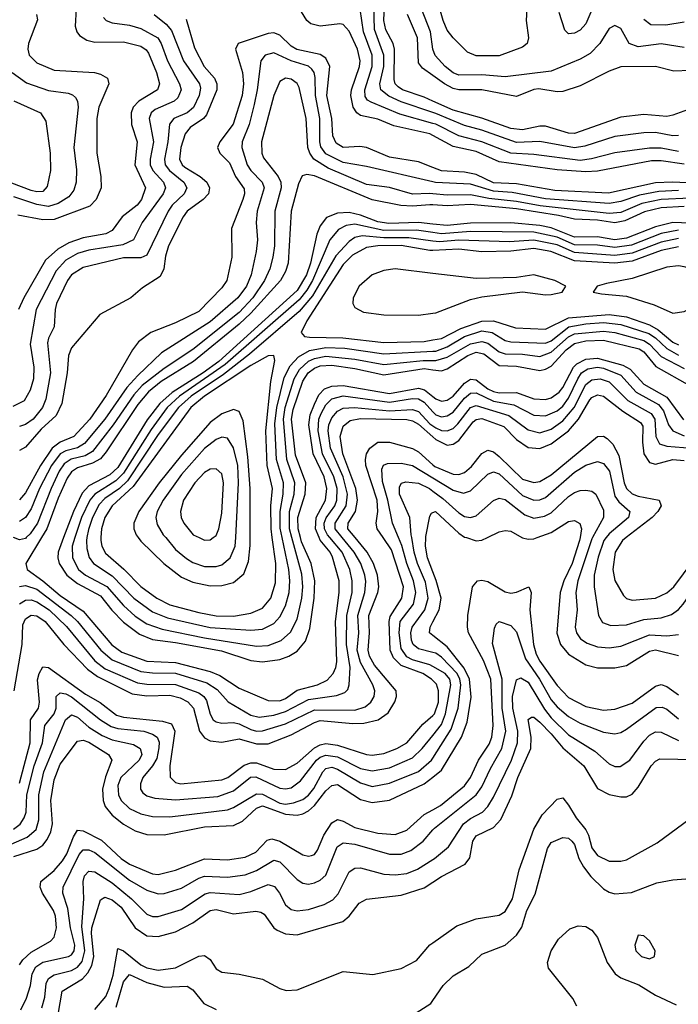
# Model space of a CAD drawing. Header units: inches. Extents: x 501365 to 657855, y 482276 to 547543.
# Tile 368 of 656: x 568570 to 570849, y 508385 to 511792. Entities that reach past the tile are written whole.
import ezdxf

# ---------------------------------------------------------------- set-up
doc = ezdxf.new("R2010")
doc.units = ezdxf.units.IN
doc.header["$MEASUREMENT"] = 0
for name, color, linetype in [('A5560', 7, 'Continuous'), ('A5561', 7, 'Continuous'), ('A5570', 7, 'Continuous'), ('A5571', 7, 'Continuous')]:
    doc.layers.add(name, color=color, linetype=linetype)

msp = doc.modelspace()

# ---------------------------------------------------------------- linework, layer by layer
at = {"layer": 'A5560', "color": 5}
for points, elevation in [([(568593, 510000), (568590, 509997.2), (568570, 509992.5), (568549.4, 510000)], 2260), ([(568551.3, 509470), (568579.4, 509630), (568581.6, 509698.4), (568590, 509719.1), (568610, 509731.3), (568630, 509729.4), (568659, 509710), (568723.5, 509630), (568805.1, 509545.1), (568839.5, 509519.5), (568959.2, 509459.2), (569010, 509453), (569090, 509454.5), (569126.1, 509446.1), (569151.8, 509431.8), (569171.2, 509410), (569193.1, 509330), (569210, 509307.1), (569230, 509296.4), (569270, 509292.2), (569330, 509304), (569390, 509286.1), (569430, 509286.9), (569510, 509317), (569590, 509360.5), (569610, 509367.1), (569723.2, 509356.8), (569761.6, 509358.4), (569810.9, 509369.1), (569845.8, 509394.2), (569868.8, 509431.2), (569874.8, 509450), (569873.6, 509470), (569798.4, 509558.4), (569780.7, 509590), (569775.7, 509610), (569781.1, 509670), (569778, 509730), (569809.3, 509810), (569812.7, 509830), (569808.7, 509870), (569794.5, 509910), (569772.4, 509950), (569730.8, 510000)], 2220), ([(568569.3, 509770.7), (568590, 509783.7), (568610, 509784.5), (568630, 509778.2), (568672.6, 509750), (568732.1, 509692.1), (568830, 509573.3), (568866.4, 509546.4), (568977.5, 509497.5), (569010, 509492.6), (569110, 509492), (569190, 509462.7), (569207.7, 509450), (569216.8, 509436.8), (569230, 509389.3), (569240.3, 509370), (569250, 509362.2), (569270, 509357.6), (569310, 509359.8), (569330, 509355.5), (569370, 509335.7), (569390, 509330), (569410, 509331), (569490, 509355.8), (569590, 509404.5), (569730, 509403.1), (569765.3, 509414.7), (569785.9, 509430), (569796.7, 509450), (569799, 509470), (569792.3, 509490), (569750, 509567.3), (569737.7, 509610), (569743.4, 509670), (569740.6, 509730), (569764.5, 509810), (569767.8, 509847.8), (569765, 509870), (569750.9, 509910), (569727.7, 509950), (569686.8, 510000)], 2240), ([(568569.7, 509830.3), (568590, 509834.5), (568630, 509822), (568748.9, 509730), (568770, 509710), (568850.9, 509610), (568890, 509576.9), (568990, 509536.4), (569030, 509531.6), (569110, 509531.3), (569217.5, 509497.5), (569254.1, 509474.1), (569292.1, 509432.1), (569370, 509385.3), (569399, 509379), (569450, 509385.9), (569490, 509398.5), (569570, 509439.3), (569666.3, 509453.7), (569695.5, 509464.5), (569706, 509474), (569710.9, 509490), (569713.5, 509550), (569700.8, 509630), (569702.9, 509730), (569720.6, 509810), (569720.3, 509850), (569712.3, 509890), (569686.4, 509950), (569643.6, 510000)], 2260), ([(568645.7, 510000), (568591.6, 509910), (568595.7, 509890), (568650.8, 509850.8), (568710, 509799.6), (568790, 509745.8), (568888.8, 509628.8), (568923.6, 509603.6), (569010, 509571.9), (569110, 509567.6), (569230, 509537), (569263.1, 509523.1), (569330, 509479.3), (569430, 509435.9), (569470, 509435.6), (569490, 509443.6), (569530, 509472.3), (569601, 509490), (569633.8, 509506.2), (569654.7, 509530), (569664.7, 509550), (569668.3, 509570), (569662.6, 509710), (569675.7, 509810), (569675.4, 509850), (569652.9, 509932.9), (569644.4, 509950), (569610, 509991.7), (569606.6, 510000)], 2280), ([(568722, 510000), (568703.1, 509950), (568701.8, 509930), (568706.9, 509910), (568733.9, 509870), (568770, 509840.7), (568850, 509798), (568888.9, 509748.9), (568930, 509707.1), (568985.4, 509665.4), (569030, 509647), (569110, 509637.4), (569268.1, 509608), (569370, 509575.2), (569410, 509569.8), (569470, 509578.7), (569501.3, 509590), (569530, 509607), (569558.8, 509641.2), (569574.2, 509685.8), (569589.5, 509790), (569591.2, 509850), (569579.2, 509910), (569545.3, 509985.3), (569541.6, 510000)], 2320), ([(568761.6, 510000), (568751.7, 509970), (568753.1, 509930), (568773.7, 509890), (568798.1, 509870), (568871.3, 509831.3), (568930, 509765), (568970, 509728.6), (569010, 509701.8), (569062.9, 509682.9), (569210, 509653.7), (569390, 509624.5), (569430, 509626.6), (569475.5, 509644.5), (569507.3, 509672.7), (569530, 509718.2), (569546.8, 509790), (569550, 509830), (569546.9, 509873.1), (569511.9, 510000)], 2340), ([(568803.1, 510000), (568801.3, 509990), (568802.3, 509962.3), (568811.1, 509931.1), (568825.7, 509910), (568890, 509868.2), (568965.1, 509790), (569030, 509743), (569082, 509722), (569230, 509689.4), (569370, 509680.3), (569410, 509683.6), (569450, 509703.3), (569470, 509725.4), (569490, 509763.5), (569502.9, 509810), (569505.5, 509850), (569501.7, 509890), (569478.9, 510000)], 2360), ([(568851.4, 510000), (568850.9, 509990), (568854.8, 509970), (568866.7, 509946.7), (568930.9, 509890.9), (568990, 509831.4), (569045.2, 509790), (569090, 509767.8), (569190, 509741.3), (569250, 509729.2), (569310, 509728.7), (569370, 509738.7), (569410, 509756.2), (569439.1, 509790), (569456, 509844), (569456.8, 509910), (569444.2, 510000)], 2380), ([(568980.6, 510000), (568990, 509988.1), (569069.6, 509910), (569130, 509863.5), (569170, 509846.3), (569230, 509833.2), (569270, 509833.9), (569310, 509844.4), (569345.7, 509874.3), (569362.5, 509917.5), (569367.3, 509972.7), (569367.4, 510000)], 2420), ([(569075.7, 510000), (569110, 509958.9), (569147.3, 509927.3), (569170, 509914), (569210, 509900.1), (569250, 509899.7), (569270, 509906.3), (569298.5, 509930), (569316.5, 509970), (569318, 510000)], 2440), ([(569191.6, 510000), (569210, 509991.4), (569230, 509992.9), (569240.1, 510000)], 2460), ([(570000, 509505.8), (569995.9, 509510), (569965.1, 509530), (569890, 509558), (569864.2, 509584.2), (569852.2, 509610), (569849.3, 509710), (569852.7, 509727.3), (569893.2, 509790), (569898.7, 509830), (569857.2, 509957.2), (569827.7, 510000)], 2180), ([(570000, 509554.4), (569990, 509560.2), (569930, 509577.1), (569910, 509587.3), (569890, 509616.3), (569883.9, 509670), (569887.3, 509710), (569932.9, 509770), (569940.9, 509810), (569933.5, 509850), (569909.6, 509910), (569892.5, 509972.5), (569881, 510000)], 2160), ([(570000, 509602.4), (569950, 509614.7), (569931.4, 509630), (569925.7, 509645.7), (569923.3, 509670), (569927.9, 509690), (569972.7, 509750), (569983.3, 509790), (569974.5, 509845.5), (569947.1, 509910), (569935.9, 509950), (569927.1, 510000)], 2140), ([(570000, 509881.7), (569981, 509930), (569974.4, 509970), (569975.9, 510000)], 2120), ([(570000, 509661.2), (569988.7, 509670), (569990.3, 509690), (570000, 509708.6)], 2120), ([(568569.3, 509150.7), (568606.1, 509290), (568607.3, 509370), (568635.1, 509410), (568639, 509430), (568632.5, 509507.5), (568637.4, 509530), (568650, 509552.3), (568670, 509550.1), (568798.4, 509458.4), (568848.9, 509428.9), (568905.1, 509385.1), (568930, 509378.7), (569064.9, 509364.9), (569095.3, 509355.3), (569107, 509330), (569090.1, 509210.1), (569091.6, 509171.6), (569110, 509153.1), (569128.5, 509148.5), (569270, 509162.1), (569290.9, 509170), (569347.2, 509212.8), (569370, 509220.7), (569390, 509220.7), (569450, 509198.4), (569490, 509197.9), (569530, 509219.7), (569590, 509272.4), (569610, 509283.4), (569630, 509287.8), (569670, 509281.5), (569770, 509249.2), (569790, 509247.5), (569830, 509253.2), (569875.9, 509270), (569910, 509289.4), (569965.9, 509354.1), (570000, 509385)], 2180), ([(568549.2, 508990.8), (568571.4, 509008.6), (568585.9, 509030), (568593.1, 509050), (568595.3, 509110), (568620.1, 509210), (568649.1, 509290), (568657.8, 509350), (568689.4, 509390.6), (568696.5, 509410), (568696.4, 509450), (568710, 509463), (568730, 509459.5), (568750, 509449.5), (568849.6, 509369.6), (568886.7, 509346.7), (568910, 509339.8), (569000.2, 509330), (569030, 509320.4), (569046.1, 509310), (569052.4, 509292.4), (569052.3, 509272.3), (569044.4, 509235.7), (569030, 509210), (568997, 509170), (568988.2, 509148.2), (568988, 509130), (568996.9, 509116.9), (569010, 509106.5), (569038.5, 509098.5), (569110, 509092.9), (569255.9, 509104.1), (569310, 509123.3), (569369.2, 509170.8), (569387.4, 509172.6), (569470, 509132.4), (569490, 509130.4), (569510, 509134.5), (569541.8, 509158.2), (569597.5, 509230), (569610, 509240.2), (569630, 509247.4), (569670, 509241.4), (569750, 509201.4), (569790, 509192.7), (569850, 509203.8), (569930, 509238.3), (569963.6, 509270), (570000, 509315.7)], 2160), ([(568474.4, 508910), (568596.7, 508963.3), (568627, 508990), (568636.4, 509023.6), (568636.8, 509110), (568653.7, 509190), (568729.1, 509370), (568750, 509387), (568770, 509378.8), (568810, 509343.8), (568855.7, 509315.7), (568890, 509300.8), (568964.5, 509284.5), (568987.3, 509270), (568992.9, 509250), (568983.4, 509230), (568920.3, 509170), (568910, 509142), (568911.7, 509110), (568920.9, 509090), (568950, 509062.4), (568990, 509044), (569030, 509034.9), (569090, 509033.3), (569290, 509058.3), (569310, 509065.8), (569390, 509112.9), (569410, 509112.5), (569470, 509081.6), (569490, 509078.1), (569518.2, 509081.8), (569550, 509094.2), (569570, 509109.2), (569588.1, 509131.9), (569619.2, 509190), (569630, 509201.1), (569650, 509205.9), (569670, 509199.2), (569750, 509150.9), (569790, 509138.8), (569850, 509149.8), (569950, 509191.2), (569995.5, 509230), (570000, 509237.1)], 2140), ([(568550, 508897), (568630, 508921.7), (568650, 508935.8), (568665.2, 508954.8), (568677.7, 508982.3), (568683.7, 509010), (568677.6, 509090), (568690, 509162.3), (568710, 509216), (568770, 509295.8), (568790, 509299.2), (568810, 509292.6), (568877.7, 509250), (568889.7, 509230), (568867.3, 509172.7), (568857.4, 509130), (568859, 509090), (568866.5, 509070), (568890, 509039.9), (568930, 509007.9), (568970, 508985.2), (569010, 508973), (569070, 508971), (569210, 508999.1), (569310, 509003.9), (569341.4, 509018.6), (569390, 509064), (569410, 509071.5), (569490, 509042.6), (569530, 509039.9), (569550, 509044.3), (569570, 509054.8), (569590, 509073.3), (569630, 509124.2), (569650, 509142.7), (569670, 509145.1), (569750, 509093.2), (569790, 509083.9), (569850, 509091.8), (569970, 509147.7), (570000, 509171.6)], 2120), ([(568570, 508521.5), (568580.7, 508539.3), (568610, 508564.9), (568676.5, 508603.5), (568690, 508617.6), (568697.9, 508650), (568694.3, 508690), (568687.2, 508710), (568648.9, 508770), (568641.5, 508790), (568643.1, 508810), (568690, 508848.1), (568718.5, 508881.5), (568734, 508906), (568756, 508964), (568770, 508987.3), (568790, 508985.5), (568853.1, 508953.1), (568921.1, 508890), (568950, 508869.8), (569030, 508836.1), (569050, 508834.2), (569110, 508849.7), (569210, 508887.9), (569290, 508885.1), (569350, 508894.4), (569388, 508912), (569426.8, 508953.2), (569442.6, 508957.4), (569470, 508950.1), (569550, 508901.8), (569570, 508897.5), (569579.7, 508900.3), (569590, 508903.6), (569601.3, 508918.7), (569623.2, 508970), (569650, 509012.8), (569670, 509024.6), (569690, 509018.9), (569730, 508996.5), (569810, 508977.8), (569870, 508973.1), (569910, 508987.4), (569970, 509041.4), (570000, 509058.3)], 2080), ([(568573.9, 508366.1), (568593.7, 508406.3), (568607.9, 508450), (568613.6, 508490), (568625.7, 508514.3), (568650, 508530.6), (568738.7, 508550), (568750, 508556.5), (568759.2, 508570), (568760.8, 508590), (568746.1, 508650), (568736.9, 508716.9), (568719.7, 508770), (568720.6, 508790), (568776.4, 508903.6), (568790, 508919.9), (568810, 508920.1), (568830, 508909.8), (568950, 508814.2), (569010, 508779.7), (569050, 508767.1), (569070, 508768.2), (569130, 508786.4), (569190, 508821.9), (569210, 508828.3), (569290, 508824.8), (569350, 508832.9), (569390, 508847.9), (569450, 508884.1), (569470, 508878.4), (569530, 508816.6), (569550, 508804.4), (569570, 508801.2), (569590, 508805.1), (569610, 508814.2), (569630, 508832.1), (569668.4, 508930), (569690, 508943.4), (569730, 508939.2), (569850, 508904.5), (569890, 508904), (569923.3, 508916.7), (569967, 508950), (570000, 508988.4)], 2060), ([(568646.9, 508373.1), (568657.4, 508410), (568662.5, 508457.4), (568670, 508474.7), (568690, 508486.4), (568750, 508501.8), (568770, 508513.5), (568786.8, 508533.2), (568796.2, 508570), (568785.6, 508654.4), (568792.1, 508750), (568789.9, 508810), (568794.6, 508830), (568810, 508845.8), (568830, 508842.9), (568890, 508805.6), (568957.7, 508750), (569010, 508696.5), (569030, 508688.6), (569050, 508688.3), (569130, 508713), (569212.3, 508767.7), (569230, 508771.5), (569330, 508764.8), (569370, 508775.5), (569430, 508799.7), (569452.6, 508792.6), (569469.6, 508770), (569490, 508729.5), (569510, 508713.2), (569530, 508708.8), (569570, 508712.9), (569623.8, 508730), (569653.5, 508746.5), (569672.4, 508767.6), (569710, 508843.9), (569730, 508855.9), (569750, 508857.1), (569830, 508835.4), (569870, 508832.5), (569910, 508838), (569947.4, 508852.6), (570000, 508886.3)], 2040), ([(568703.4, 508350), (568717.6, 508430), (568787.1, 508472.9), (568806.2, 508493.8), (568820.2, 508519.7), (568826.3, 508550), (568818.6, 508630), (568820.5, 508650), (568850, 508746), (568864.7, 508755.3), (568890, 508746.7), (568921.2, 508721.2), (568970, 508650.1), (569010, 508622.3), (569050, 508619.7), (569110, 508635.5), (569170, 508666.6), (569230, 508709.4), (569250, 508713.4), (569310, 508698.2), (569387.7, 508707.7), (569404.4, 508704.4), (569416.4, 508696.4), (569449.6, 508650), (569461.2, 508641.2), (569490, 508629.3), (569530, 508625.7), (569688.6, 508671.4), (569710.2, 508689.8), (569745.1, 508734.9), (569770, 508748.9), (569890, 508762.8), (569970, 508788.5), (570000, 508807.9)], 2020), ([(568830, 508366.7), (568868.2, 508411.8), (568880.1, 508439.9), (568893.8, 508486.2), (568910, 508578.3), (568930, 508570.4), (568990, 508522.1), (569010, 508511.7), (569050, 508503.1), (569109, 508511), (569190, 508551.6), (569210, 508554.2), (569230, 508540.2), (569250, 508507.3), (569270, 508496.3), (569330, 508489.5), (569410, 508471.6), (569470, 508439.2), (569492.5, 508432.5), (569530, 508435.2), (569690, 508498), (569791.9, 508488.1), (569890, 508509.2), (569943.1, 508536.9), (569990, 508590.9), (570000, 508597.9)], 1980), ([(568904.7, 508375.3), (568930, 508463.2), (568950, 508487.8), (569010, 508459.9), (569070, 508444.6), (569150, 508448.1), (569170, 508435.1), (569208, 508388), (569250, 508366.8)], 1960), ([(569882.8, 508317.2), (569992.7, 508387.3), (570000, 508397.8)], 1960)]:
    msp.add_lwpolyline(points, dxfattribs=dict(at, elevation=elevation))
at = {"layer": 'A5561', "color": 5}
for points, elevation in [([(570000, 511471.3), (569890, 511507.6), (569847.7, 511527.7), (569820.1, 511550), (569816.4, 511570), (569830.2, 511630), (569830.9, 511670), (569798.4, 511758.4), (569793.2, 511933.2)], 2140), ([(570000, 511511), (569970, 511524.7), (569894.6, 511550), (569879.7, 511559.7), (569869.1, 511570), (569865.8, 511585.8), (569867.7, 511690), (569862.7, 511710), (569837.7, 511757.7), (569830.4, 511790), (569836.8, 511950)], 2120), ([(568765.3, 511830), (568761.8, 511770), (568767.7, 511750), (568777.8, 511737.8), (568802.1, 511722.1), (568830, 511714.7), (568930, 511715.4), (568990, 511700.2), (569008.1, 511688.1), (569016.1, 511676.1), (569043.6, 511610), (569054.1, 511570), (569047.7, 511550), (568982.2, 511510), (568963.2, 511490), (568955.8, 511470), (568957, 511430), (568976.4, 511370), (568968.6, 511290), (569005.3, 511210), (568991.3, 511170), (568976.9, 511150), (568925.3, 511110), (568890, 511063), (568868.4, 511051.6), (568790, 511037.3), (568740.4, 511019.6), (568701.8, 510998.2), (568660.1, 510959.9), (568584.5, 510830), (568566.6, 510790)], 2120), ([(570000, 511391.5), (569990, 511397), (569864.5, 511424.5), (569810, 511448.5), (569750, 511461.2), (569736.7, 511470), (569723.8, 511490), (569715.9, 511530), (569718.3, 511550), (569746.7, 511630), (569748.6, 511650), (569739.4, 511690), (569710, 511752.5), (569690, 511775.7), (569678.3, 511778.3), (569610, 511769.7), (569578.2, 511778.2), (569563.7, 511790), (569527.6, 511850)], 2180), ([(570000.1, 511690), (569991.5, 511750), (569960.6, 511830)], 2060), ([(568859.8, 511799.8), (568869.3, 511789.3), (568890, 511781.7), (568950, 511773.6), (568990, 511762.1), (569048, 511730), (569060.2, 511710), (569081.8, 511650), (569123.5, 511570), (569129.3, 511550), (569118, 511522), (569104.3, 511510), (569038.6, 511481.4), (569025.1, 511470), (569017.9, 511450), (569033.6, 511370), (569021.4, 511310), (569021.8, 511290), (569030.9, 511270), (569067.7, 511230), (569075.2, 511210), (569066.8, 511190), (568994.3, 511090), (568964.4, 511030), (568926.9, 511013.1), (568810, 510994.5), (568770, 510982.7), (568730, 510960.1), (568696.8, 510923.2), (568627.5, 510790), (568606.1, 510670), (568619.5, 510590), (568618, 510550), (568607.1, 510510), (568586.2, 510473.8), (568546.4, 510453.6)], 2140), ([(568628.6, 511810), (568632.1, 511792.1), (568601, 511710), (568598.1, 511690), (568603.1, 511670), (568630, 511642.7), (568690, 511617.5), (568829.4, 511609.4), (568850, 511604), (568873.6, 511590), (568878.6, 511570), (568844.5, 511490), (568837.8, 511450), (568837, 511330), (568851.2, 511250), (568851.7, 511210), (568834.7, 511170), (568813.1, 511146.9), (568690, 511101.4), (568650, 511099.3), (568564.2, 511115.9)], 2080), ([(569036.2, 511810), (569077, 511777), (569095.3, 511755.3), (569137.7, 511650), (569193.1, 511570), (569196, 511556), (569191.5, 511530), (569171.5, 511488.5), (569149.4, 511470.6), (569104, 511450), (569089.1, 511430.9), (569083.2, 511370), (569071.3, 511310), (569073.9, 511290), (569088.2, 511270), (569138, 511230), (569148.9, 511210), (569139.7, 511190), (569098.1, 511150), (569084.2, 511130), (569010, 510977.5), (568990, 510968.6), (568930, 510967.8), (568790, 510934.6), (568750.1, 510910), (568735.4, 510890), (568698.2, 510810), (568693.1, 510790), (568690.1, 510730), (568669.8, 510690.2), (568666.3, 510673.7), (568677.3, 510570), (568660.6, 510479.3), (568649.4, 510450), (568617.4, 510410), (568590, 510391.1), (568570, 510384.9)], 2160), ([(570000, 511433.2), (569885.9, 511465.9), (569786.5, 511506.5), (569774.1, 511514.1), (569766.2, 511526.2), (569764.5, 511550), (569790.4, 511630), (569790.2, 511670), (569760.1, 511750), (569749, 511829)], 2160), ([(570000, 511599.2), (569964.5, 511624.5), (569950, 511643.2), (569946.5, 511730), (569911.9, 511810)], 2080), ([(569146, 511794), (569175.2, 511695.2), (569208.8, 511630), (569244.4, 511590), (569253, 511570), (569252.5, 511550), (569217, 511463), (569205.9, 511450), (569160.8, 511419.2), (569143, 511397), (569127.4, 511350), (569123.4, 511310), (569132.4, 511290), (569141.7, 511281.7), (569194.5, 511250), (569218, 511230), (569226.6, 511210), (569223.8, 511190), (569204.9, 511170), (569150, 511130.3), (569136, 511110), (569085.2, 511010), (569074.6, 510974.6), (569069.3, 510930), (569056.6, 510903.4), (568995.5, 510864.5), (568955.2, 510830), (568847.5, 510772.5), (568750, 510656.5), (568739.4, 510630), (568735.1, 510570), (568715.9, 510464.1), (568697, 510423), (568645.1, 510374.9), (568590, 510313.5), (568570, 510301.7)], 2180), ([(570000, 511281), (569950, 511300.1), (569850, 511316.1), (569770, 511349.7), (569746.9, 511353.1), (569690, 511349.6), (569664.9, 511364.9), (569653.5, 511390), (569650, 511450), (569633.7, 511530), (569644.1, 511630), (569630, 511659), (569610, 511671.5), (569529, 511689), (569510, 511701.2), (569470, 511739.4), (569450, 511746.5), (569430, 511744.3), (569326.4, 511710), (569317.6, 511690), (569341.4, 511610), (569344.3, 511570), (569340.3, 511530), (569309.2, 511430.8), (569263.3, 511370), (569255.3, 511350), (569263.3, 511330), (569296.8, 511296.8), (569317.6, 511250), (569347, 511207), (569347.9, 511190), (569342.3, 511170), (569303.1, 511070), (569304.4, 510970), (569287.2, 510890), (569270, 510864.3), (569190, 510782.9), (569110, 510742.8), (569024.3, 510710), (568982, 510678), (568960.4, 510650), (568870, 510492.3), (568813.3, 510410), (568757.6, 510350), (568710, 510330), (568682.5, 510310), (568642.8, 510250), (568590, 510154.5), (568570, 510131.2)], 2220), ([(570000, 511231.4), (569770, 511283.9), (569690, 511298), (569630, 511328.7), (569612.7, 511352.7), (569608.5, 511370), (569608.6, 511450), (569593.5, 511530), (569592.7, 511592.7), (569589.3, 511610), (569581.5, 511621.5), (569570, 511632.1), (569509.6, 511649.6), (569450, 511677.3), (569419.7, 511670), (569404.5, 511650), (569392.5, 511550), (569381.6, 511498.4), (569364.2, 511430), (569339.9, 511370), (569339.3, 511350), (569357.7, 511290), (569369.7, 511270), (569409.7, 511230), (569416.2, 511210), (569391.7, 511130), (569389, 511090), (569392.7, 511030), (569388.6, 510990), (569371.8, 510910), (569355.3, 510870), (569325.4, 510830), (569230, 510747), (569060.6, 510639.4), (568978.6, 510561.4), (568940.6, 510519.4), (568864.7, 510410), (568794.6, 510325.4), (568770, 510310.4), (568730, 510300.3), (568710, 510290), (568680.8, 510250), (568638.6, 510170), (568610, 510099.4), (568590, 510069.5), (568570, 510055.9)], 2240), ([(568544.6, 511610), (568593.6, 511573.6), (568670, 511547.5), (568737.8, 511537.8), (568752.6, 511532.6), (568763, 511523), (568770.1, 511510.1), (568772.3, 511490), (568757.4, 511350), (568767.4, 511272.6), (568765.6, 511230), (568757.9, 511202.1), (568740.1, 511179.9), (568703.7, 511156.3), (568670, 511145.6), (568630, 511152.4), (568550, 511178.8)], 2060), ([(570000, 511190.3), (569988.6, 511191.4), (569930, 511188.3), (569850, 511211.5), (569770, 511222), (569638, 511278), (569587.8, 511310), (569574, 511330), (569567.2, 511350), (569561.7, 511450), (569537.7, 511557.7), (569530, 511571.9), (569510, 511586.1), (569490, 511589.9), (569470, 511578.2), (569450.1, 511529.9), (569406.8, 511370), (569407.8, 511330), (569413.8, 511313.8), (569464.4, 511250), (569474, 511230), (569475.1, 511210), (569453.2, 511130), (569451.7, 511010), (569446.8, 510970), (569435.4, 510930), (569417.7, 510890), (569377.6, 510830), (569330, 510779), (569170, 510651.3), (569070, 510585.1), (568993.9, 510526.1), (568965.7, 510494.3), (568893.8, 510390), (568822, 510298), (568796.7, 510283.3), (568748.4, 510271.6), (568724.4, 510255.6), (568707.2, 510230), (568678.7, 510170), (568631.8, 510050), (568607.1, 510012.9), (568593, 510000)], 2260), ([(568550, 511512), (568642, 511470), (568660.8, 511440.8), (568675.8, 511330), (568676.9, 511270), (568665, 511215), (568650, 511198.4), (568630, 511196.3), (568610, 511201.6), (568510, 511239)], 2040), ([(570000, 511151.3), (569990, 511152), (569930, 511147.2), (569889.8, 511149.8), (569790, 511169.1), (569590, 511251.7), (569563.6, 511256.4), (569547.5, 511252.5), (569535.3, 511224.7), (569509.8, 511130), (569499.1, 510950), (569490, 510920.5), (569472.7, 510890), (569370, 510776.3), (569330, 510738.6), (569172.3, 510610), (569059.8, 510540.2), (569015.5, 510504.5), (568978.9, 510461.1), (568870, 510296.7), (568850, 510273.2), (568822.8, 510257.2), (568770, 510241), (568750, 510227.8), (568734.5, 510205.5), (568703.3, 510136.7), (568663.7, 510030), (568645.7, 510000)], 2280), ([(570000, 511085.3), (569950.6, 511090.6), (569847.5, 511087.5), (569810, 511092.5), (569750, 511115.9), (569710, 511125.3), (569670, 511123.4), (569631.9, 511108.1), (569610, 511078.5), (569598.4, 511050), (569576.1, 510950), (569562.7, 510910), (569530, 510855.5), (569259.1, 510610), (569205.5, 510570), (569097.9, 510502.1), (569055.6, 510464.4), (569012, 510408), (568910, 510242.9), (568882.2, 510217.8), (568810, 510178.9), (568786.5, 510153.5), (568756.1, 510090), (568722, 510000)], 2320), ([(570000, 511055.4), (569943.6, 511063.6), (569830, 511062.6), (569730, 511085.3), (569700.3, 511079.7), (569673.9, 511066.1), (569643.6, 511030), (569583.9, 510890), (569563.9, 510856.1), (569537.1, 510822.9), (569281, 510599), (569123.1, 510490), (569081, 510450), (569025.7, 510374.3), (568930, 510223.1), (568903.5, 510196.5), (568830, 510150.6), (568813.1, 510130), (568784.6, 510070), (568761.6, 510000)], 2340), ([(570000, 511026.4), (569917.4, 511037.4), (569830, 511037.7), (569755.2, 511044.8), (569730, 511038.2), (569710, 511024.9), (569664.8, 510975.2), (569583.5, 510836.5), (569537.7, 510782.3), (569365.5, 510634.5), (569275.7, 510564.3), (569163.7, 510490), (569119.3, 510450), (569050, 510356.4), (568943.1, 510196.9), (568915.3, 510170), (568864.8, 510135.2), (568845.7, 510114.3), (568822.2, 510070), (568808, 510028), (568803.1, 510000)], 2360), ([(570000, 510994), (569990, 510993.6), (569890, 511010.4), (569810.2, 511009.8), (569770, 511003.8), (569722.5, 510977.5), (569690, 510945.2), (569563.5, 510750), (569543.9, 510710), (569556.1, 510696.1), (569573.5, 510693.5), (569688.5, 510691.5), (569830, 510675.2), (569970, 510678.3), (570000, 510684)], 2380), ([(570000, 510914.3), (569870, 510929.9), (569830, 510925), (569790, 510909.6), (569745.6, 510870), (569724.5, 510830), (569723.1, 510810), (569730, 510795.9), (569760.5, 510780.5), (569830, 510771), (569950, 510769.8), (570000, 510776.9)], 2420), ([(569478.9, 510000), (569472.2, 510032.2), (569471.9, 510090), (569482.5, 510150), (569483.1, 510190), (569459.2, 510270), (569453.5, 510393.5), (569460, 510450), (569485.3, 510554.7), (569505.9, 510594.1), (569534.9, 510625.1), (569572.7, 510647.3), (569630, 510658.1), (569695.5, 510655.5), (569830, 510636.4), (570000, 510645)], 2360), ([(569444.2, 510000), (569440, 510030), (569439.7, 510110), (569445, 510170), (569426.8, 510250), (569421.9, 510370), (569439.8, 510540.2), (569453.3, 510613.3), (569450, 510630.8), (569430, 510629.1), (569370, 510596.1), (569210.1, 510490), (569163, 510450), (568962.5, 510177.5), (568889.8, 510110), (568864.9, 510070), (568852.9, 510030), (568851.4, 510000)], 2380), ([(569511.9, 510000), (569503.6, 510030), (569503.6, 510090), (569520.4, 510150), (569522.6, 510190), (569494.2, 510270), (569482.7, 510410), (569489.5, 510450.5), (569519.7, 510550), (569538.6, 510581.4), (569569.6, 510610.3), (569590, 510620.3), (569630, 510627.8), (569730, 510617.8), (569830, 510599.7), (569966.7, 510613.3), (570000, 510613.5)], 2340), ([(569541.6, 510000), (569534.2, 510030), (569532.6, 510070), (569558.7, 510150), (569560.4, 510190), (569524.8, 510284.8), (569510.4, 510410), (569516.6, 510443.4), (569550, 510541.9), (569568.6, 510570), (569590, 510586.3), (569610, 510594.5), (569650, 510596.6), (569730, 510585.6), (569830, 510563.9), (569970, 510584.8), (570000, 510581)], 2320), ([(569606.6, 510000), (569594.2, 510030), (569596.8, 510070), (569628.8, 510130), (569633.6, 510170), (569623.7, 510210), (569585.9, 510290), (569570.6, 510390), (569575.1, 510424.9), (569590, 510461.8), (569605.7, 510494.3), (569625.2, 510514.8), (569650, 510524.6), (569690, 510526.1), (569850, 510498.7), (569950, 510516.7), (569971.5, 510511.5), (570000, 510488.5)], 2280), ([(569643.6, 510000), (569635, 510010), (569625.6, 510030), (569624.4, 510050), (569631.2, 510068.8), (569660.3, 510110), (569667.5, 510130), (569668.6, 510170), (569657.5, 510210), (569618.3, 510290), (569603.5, 510370), (569606, 510410), (569613.5, 510430), (569630, 510459.9), (569650, 510480.2), (569690, 510490.9), (569850, 510468.4), (569930, 510481.1), (569950, 510479.8), (569970, 510468.2), (570000, 510435.7)], 2260), ([(569367.4, 510000), (569367.8, 510170), (569359.5, 510279.5), (569343.7, 510403.7), (569330, 510436.5), (569310, 510443.1), (569270, 510428.8), (569230, 510398.3), (569130, 510284.9), (569052.8, 510190), (568982.1, 510090), (568965.8, 510050), (568965.4, 510030), (568972.8, 510010), (568980.6, 510000)], 2420), ([(569686.8, 510000), (569662.2, 510030), (569661.6, 510050), (569700.4, 510110), (569704.2, 510150), (569689.4, 510210), (569646.1, 510310), (569637.5, 510370), (569640, 510390), (569650, 510414.7), (569670, 510438.1), (569690, 510448.3), (569729.2, 510450.8), (569850, 510439), (569930, 510443.9), (569950, 510436.4), (569990, 510393.7), (570000, 510386.5)], 2240), ([(569730.8, 510000), (569705.9, 510030), (569706.9, 510050), (569731.8, 510090), (569739.8, 510130), (569733.3, 510170), (569688.7, 510290), (569679, 510350), (569690, 510385.2), (569714.2, 510405.8), (569750, 510412.2), (569910, 510408.3), (569930, 510404.1), (569950, 510392.2), (570000, 510348.7)], 2220), ([(569318, 510000), (569327.5, 510190), (569324.7, 510250), (569310, 510310.7), (569290, 510344.7), (569270, 510347.5), (569250, 510339.5), (569210, 510308), (569130, 510217.9), (569066.5, 510130), (569046.3, 510090), (569041.6, 510070), (569045.5, 510045.5), (569067.3, 510010), (569075.7, 510000)], 2440), ([(569827.7, 510000), (569806.9, 510030), (569804, 510050), (569810.2, 510090), (569807.8, 510130), (569768.3, 510250), (569766.6, 510270), (569770.3, 510290), (569782.3, 510310), (569809.9, 510330), (569850, 510330.3), (569930, 510308.3), (569950, 510296.5), (570000, 510252.4)], 2180), ([(569240.1, 510000), (569250, 510007), (569259.4, 510030), (569270, 510084.9), (569275.9, 510190), (569270, 510220.4), (569250, 510238.6), (569230, 510236.6), (569210, 510225.3), (569176, 510190), (569137.5, 510130), (569127.3, 510090), (569129.6, 510070), (569138.4, 510050), (569170.2, 510010), (569191.6, 510000)], 2460), ([(569881, 510000), (569860.1, 510050), (569844.3, 510130), (569825.8, 510194.2), (569823.1, 510236.9), (569829.4, 510250.6), (569843.2, 510256.8), (569890, 510258.2), (569930, 510249.2), (570000, 510206.5)], 2160), ([(569927.1, 510000), (569925.4, 510010), (569920.9, 510070), (569885.2, 510150), (569884.5, 510175.5), (569892, 510188), (569906.5, 510193.5), (569950, 510187.9), (569988.1, 510170), (570000, 510161.2)], 2140), ([(569975.9, 510000), (569976.1, 510003.9), (569990, 510074), (569994.8, 510085.2), (570000, 510086.9)], 2120)]:
    msp.add_lwpolyline(points, dxfattribs=dict(at, elevation=elevation))
at = {"layer": 'A5570', "color": 5}
for points, elevation in [([(570116.7, 510000), (570150, 509989.3), (570170, 509991), (570188.8, 510000)], 2120), ([(570308.3, 510000), (570310, 509999), (570330, 509994.1), (570350, 509995.8), (570361.6, 510000)], 2120), ([(570509.4, 510000), (570507.9, 509990), (570482.2, 509910), (570452.9, 509850), (570440.2, 509810), (570429.6, 509669.6), (570441.5, 509630), (570470, 509596.5), (570530, 509559.5), (570570, 509549.3), (570630, 509549.4), (570670, 509557.6), (570750, 509607.3), (570770, 509611.9), (570850, 509591.8)], 2120), ([(570552.2, 510000), (570550, 509995.9), (570501.2, 509850), (570495, 509810), (570499.4, 509750), (570492.8, 509690), (570497.5, 509670), (570511.4, 509650), (570534.4, 509634.4), (570570, 509622.1), (570610, 509619), (570650, 509624), (570750, 509663.9), (570810, 509660.5), (570850, 509665.3)], 2140), ([(570600.1, 510000), (570592.3, 509990), (570572.1, 509932.1), (570558.2, 509870), (570557.8, 509830), (570572.7, 509730), (570586.7, 509706.7), (570616, 509696), (570670, 509698.3), (570730, 509716.8), (570790, 509722.2), (570826, 509734), (570850, 509751), (570865.8, 509770), (570950, 509890.8), (570970, 509903), (571030, 509902.9), (571051, 509909), (571070, 509935.9), (571087.2, 510000)], 2160), ([(570668.7, 510000), (570655.8, 509990), (570631.5, 509950), (570622.8, 509890), (570630, 509851.7), (570659.4, 509799.4), (570670, 509789.5), (570690, 509783.8), (570770, 509791), (570810, 509808.7), (570833.5, 509830), (570900.3, 509919.7), (570929.7, 509950.3), (570968.1, 509971.9), (571010, 509980.4), (571030.6, 509989.4), (571039, 510000)], 2180), ([(570000, 509708.6), (570021.6, 509750), (570029.3, 509790), (570011.8, 509851.8), (570000, 509881.7)], 2120), ([(570000, 509058.3), (570026.7, 509073.3), (570110, 509140.8), (570129.9, 509170), (570158.5, 509230), (570195.1, 509284.9), (570204.7, 509310), (570209.3, 509350), (570200.7, 509510), (570175.3, 509575.3), (570123.8, 509670), (570119.7, 509690), (570120.6, 509730), (570136.8, 509830), (570154, 509850), (570170, 509853.2), (570190, 509848), (570250, 509812.2), (570270, 509808), (570290, 509811.8), (570332.3, 509830), (570340.4, 509810), (570335.5, 509750), (570348.4, 509630), (570357.1, 509597.1), (570370, 509572.3), (570430, 509487.8), (570470, 509447.3), (570530, 509415.8), (570590, 509402.9), (570630, 509406.5), (570690, 509426.8), (570770, 509486.3), (570790, 509491.9), (570810, 509485), (570850, 509455.5)], 2080), ([(570000, 508988.4), (570005.3, 508994.7), (570150.5, 509109.5), (570170, 509138), (570199.3, 509200.7), (570239.3, 509270), (570252.8, 509330), (570240.4, 509410), (570239.8, 509510), (570206.8, 509633.2), (570212.9, 509687.1), (570219.4, 509700.6), (570230, 509709.2), (570270, 509695.6), (570290, 509674), (570320.5, 509580.5), (570369.4, 509510), (570410, 509439), (570430, 509414.4), (570470, 509381), (570510, 509357.4), (570590, 509326.2), (570630, 509321), (570650, 509325.5), (570670, 509336.8), (570772.4, 509412.4), (570793.6, 509413.6), (570810, 509405.8), (570850, 509373.2)], 2060), ([(570000, 509171.6), (570030, 509195.5), (570099, 509310), (570119.2, 509360.8), (570132.3, 509447.7), (570126.6, 509510), (570108.7, 509548.7), (570050, 509622.5), (570000, 509661.2)], 2120), ([(570000, 509237.1), (570063.2, 509336.8), (570087.4, 509410), (570096.8, 509490), (570093.9, 509510), (570083.7, 509530), (570030, 509585.9), (570010, 509599.9), (570000, 509602.4)], 2140), ([(570000, 509315.7), (570030, 509353.3), (570044, 509390), (570062.8, 509490), (570058.6, 509510), (570042.1, 509530), (570000, 509554.4)], 2160), ([(570000, 508886.3), (570005.8, 508890), (570054.2, 508930), (570106.3, 509010), (570130, 509028.4), (570171.3, 509050), (570190.4, 509069.6), (570210, 509101.5), (570271.7, 509230), (570292.6, 509290), (570294.5, 509330), (570276.8, 509410), (570275.9, 509450), (570290, 509508.2), (570304.9, 509515.1), (570330, 509499.9), (570386.1, 509406.1), (570410, 509376.5), (570470, 509317.9), (570560.6, 509260.6), (570610, 509217.7), (570630, 509207.7), (570648.3, 509208.3), (570681.4, 509230), (570730, 509295.9), (570750, 509316.5), (570770, 509327.8), (570790, 509326.5), (570850, 509298.2)], 2040), ([(570000, 509385), (570005.5, 509390), (570019.4, 509430), (570019.1, 509470), (570012.8, 509492.8), (570000, 509505.8)], 2180), ([(570000, 508807.9), (570030, 508827.3), (570111.5, 508870), (570128.1, 508891.9), (570138.7, 508950), (570150, 508967.8), (570210, 508997.4), (570235, 509025), (570273.7, 509106.3), (570294.4, 509170), (570339.2, 509270), (570340.8, 509310), (570329.9, 509370.1), (570341.3, 509378.7), (570350, 509378.9), (570370, 509361), (570410, 509321.4), (570450, 509272.7), (570522.2, 509210), (570570, 509132.2), (570610, 509110.5), (570650, 509102.5), (570670, 509103.2), (570690, 509112.3), (570710, 509136.3), (570756, 509210), (570770, 509226.5), (570785.4, 509234.6), (570910, 509232)], 2020), ([(570000, 508597.9), (570083.3, 508656.7), (570150, 508680.8), (570230, 508692.9), (570250, 508705.8), (570275.7, 508750), (570298.2, 508850), (570350, 508991.5), (570378.8, 509041.2), (570430, 509094.7), (570450, 509099.3), (570470, 509073.9), (570496.5, 509030), (570529.1, 508989.1), (570538.8, 508970), (570550, 508926.4), (570570, 508899.4), (570610, 508880.6), (570650, 508879.9), (570670, 508884.9), (570776.5, 508943.5), (570890, 509027.7)], 1980), ([(570000, 508397.8), (570035.8, 508450), (570070, 508483.9), (570124.5, 508515.5), (570170, 508558.9), (570250, 508589.3), (570290, 508624), (570307.5, 508652.5), (570325.1, 508710), (570353.7, 508766.3), (570396.3, 508923.7), (570410, 508945.2), (570450, 508961.7), (570470, 508959.4), (570480.6, 508950), (570490, 508938), (570504.7, 508890), (570520.8, 508860.8), (570546.9, 508826.9), (570590, 508784.8), (570610, 508772.5), (570630, 508767.4), (570687.6, 508772.4), (570775, 508805), (570830, 508815.5), (570890, 508820.2)], 1960), ([(570498.7, 508378.7), (570484.5, 508404.5), (570400.5, 508510), (570396.4, 508530), (570409.8, 508570), (570435.4, 508610), (570474.2, 508645.8), (570503.2, 508656.8), (570530, 508654), (570550, 508641.5), (570570, 508615.8), (570603.3, 508530), (570630.6, 508490), (570650, 508476.7), (570712.4, 508452.4), (570770, 508416.2), (570842.6, 508382.6)], 1940)]:
    msp.add_lwpolyline(points, dxfattribs=dict(at, elevation=elevation))
at = {"layer": 'A5570', "color": 5, "elevation": 1960}
msp.add_lwpolyline([(570710, 508623.7), (570698.9, 508590), (570702.7, 508570), (570722.4, 508550), (570750, 508542.3), (570766.6, 508550), (570769.7, 508570), (570750, 508604.2), (570730, 508622.4)], close=True, dxfattribs=at)
at = {"layer": 'A5571', "color": 5}
for points, elevation in [([(570569.1, 511870), (570530, 511778.3), (570510, 511756.7), (570490, 511745.7), (570470, 511743.6), (570456.4, 511756.4), (570437.7, 511817.7)], 2040), ([(570325, 511830), (570323.5, 511790), (570331.2, 511730), (570326.9, 511710), (570310, 511697.3), (570230, 511667.7), (570150, 511666.8), (570119.9, 511679.9), (570070, 511729.1), (570050, 511756), (570035.5, 511790), (570018.1, 511850)], 2040), ([(570870, 511696.3), (570790, 511708.9), (570710, 511698.3), (570679.9, 511710), (570650, 511762.2), (570630, 511772.5), (570610, 511761.4), (570578.4, 511710), (570544.6, 511675.4), (570510, 511655.4), (570410, 511614.8), (570250, 511595), (570170, 511601.3), (570090, 511600.9), (570070, 511608), (570042.7, 511630), (570008.3, 511668.3), (570000.1, 511690)], 2060), ([(570870, 511783.9), (570806.8, 511773.2), (570754.5, 511774.5), (570730, 511792.7)], 2040), ([(570890, 511617.1), (570833.9, 511613.9), (570770, 511630.4), (570650, 511629.5), (570610, 511614.7), (570510, 511563.5), (570450, 511544.4), (570430, 511542.8), (570366.9, 511553.1), (570349.2, 511550.8), (570290, 511526.8), (570169.5, 511549.5), (570090, 511549.8), (570070, 511554.4), (570040.8, 511570), (570000, 511599.2)], 2080), ([(570894.4, 511485.6), (570830, 511461.5), (570810, 511457.6), (570730, 511464.6), (570650, 511455.1), (570490, 511398.7), (570470, 511400.1), (570390, 511424.1), (570370, 511423.9), (570310, 511410.7), (570270, 511416.3), (570170, 511451.7), (570070, 511478.9), (570000, 511511)], 2120), ([(570850, 511391.4), (570830, 511390.6), (570770, 511401.7), (570730, 511401), (570630, 511388.2), (570525.8, 511354.2), (570490.7, 511349.3), (570370, 511370.7), (570290, 511367.2), (570170, 511409.6), (570110, 511425.9), (570010, 511468), (570000, 511471.3)], 2140), ([(570850, 511336.7), (570790, 511348.3), (570750, 511348.1), (570630, 511332.1), (570549.3, 511310.7), (570510, 511305.6), (570350, 511326), (570270, 511330), (570170, 511369.6), (570090, 511390.6), (570010, 511430.4), (570000, 511433.2)], 2160), ([(570870, 511292.4), (570790, 511304.4), (570756.4, 511303.6), (570570, 511268.4), (570530, 511265.5), (570430, 511273.3), (570230, 511300.4), (570150, 511336.3), (570070, 511353), (570000, 511391.5)], 2180), ([(570930, 511226), (570829.7, 511230.3), (570770, 511227.9), (570607.4, 511192.6), (570421.7, 511201.7), (570290, 511224.5), (570210, 511228), (570150, 511256.5), (570110, 511264.5), (570030, 511269.5), (570000, 511281)], 2220), ([(570850, 511201.3), (570781.8, 511198.2), (570714.9, 511185.1), (570650, 511162.8), (570610, 511156.7), (570390, 511173), (570274.2, 511194.2), (570210, 511198.5), (570130, 511223.1), (570009.3, 511229.3), (570000, 511231.4)], 2240), ([(570890, 511174.3), (570790, 511170), (570723.5, 511156.5), (570650, 511125.2), (570610, 511122.1), (570371.9, 511148.1), (570290, 511163.2), (570193.3, 511173.3), (570130, 511186.7), (570050, 511185.2), (570000, 511190.3)], 2260), ([(570870, 511145.6), (570790, 511141), (570732.3, 511127.7), (570663.9, 511096.1), (570630, 511088.9), (570570, 511098.5), (570490, 511102.4), (570435.2, 511115.2), (570290, 511138.1), (570130, 511152.5), (570050, 511147.8), (570000, 511151.3)], 2280), ([(570890, 511088.8), (570830, 511090.6), (570770, 511076.1), (570670, 511036), (570630, 511031.1), (570570, 511040.7), (570490, 511040.3), (570410, 511072.1), (570370, 511080.2), (570270, 511089.7), (570130, 511088.8), (570050, 511079.9), (570000, 511085.3)], 2320), ([(570850, 511064.3), (570790, 511052.4), (570687.5, 511012.5), (570630, 511003.9), (570570, 511011.8), (570490, 511013), (570430, 511039.5), (570350, 511057), (570130, 511058.9), (570030, 511051), (570000, 511055.4)], 2340), ([(570850, 511035.3), (570790, 511022.7), (570690, 510984.7), (570630, 510976.9), (570490, 510986.9), (570430, 511013.3), (570350, 511029.3), (570264, 511024), (570090, 511029.4), (570023.3, 511023.3), (570000, 511026.4)], 2360), ([(570850, 511006.7), (570790, 510993.6), (570690, 510957), (570630, 510949.8), (570490, 510957.5), (570408.7, 510990), (570350, 511000.5), (570270, 510991.4), (570170, 510988.6), (570090, 510997.7), (570000, 510994)], 2380), ([(570000, 510776.9), (570010, 510778.3), (570130, 510824.3), (570170, 510833.8), (570310, 510851), (570390, 510840.6), (570410, 510841.7), (570448, 510850), (570460.4, 510870), (570422.3, 510890), (570350, 510909.9), (570290, 510899.9), (570150, 510896.2), (570000, 510914.3)], 2420), ([(570000, 510684), (570030, 510689.6), (570096.3, 510723.7), (570170, 510749.5), (570210, 510749.7), (570286.4, 510726.4), (570390, 510721.3), (570470, 510760.1), (570610, 510772.5), (570670, 510764.3), (570750, 510736.9), (570779.2, 510719.2), (570830, 510676.6), (570850, 510667.5)], 2380), ([(570000, 510645), (570010, 510645.5), (570050, 510660.2), (570110, 510695.8), (570170, 510715.3), (570205, 510710), (570250, 510682.1), (570270, 510677.6), (570390, 510673.1), (570410, 510681.2), (570470.8, 510729.2), (570530, 510740.1), (570590, 510744.1), (570650, 510737.5), (570746.9, 510706.9), (570770, 510691.8), (570810, 510654.5), (570850, 510632)], 2360), ([(570000, 510613.5), (570010, 510613.5), (570050, 510625), (570130, 510671.2), (570170, 510679.1), (570190, 510673.2), (570230, 510642.5), (570250, 510635.8), (570310, 510635.2), (570370, 510626.4), (570410, 510641.5), (570470, 510695.3), (570490, 510704.8), (570590, 510714.5), (570629.7, 510709.7), (570730, 510682.6), (570749.9, 510669.9), (570790, 510627), (570870, 510585.4)], 2340), ([(570000, 510581), (570030, 510577.3), (570050, 510584), (570121.4, 510630), (570150, 510641.3), (570176.1, 510636.1), (570230, 510595.7), (570290, 510593.3), (570370, 510578), (570390, 510582.5), (570410, 510593.9), (570460.9, 510650), (570490, 510672.2), (570530, 510680.9), (570590, 510683), (570713.7, 510653.7), (570730, 510643), (570772.2, 510592.2), (570890, 510525)], 2320), ([(570000, 510488.5), (570010, 510480.5), (570030, 510471.9), (570050, 510475.9), (570070, 510490.1), (570110, 510534.1), (570130, 510548.8), (570150, 510546.6), (570190, 510515), (570210, 510505.3), (570230, 510501.1), (570290, 510502.7), (570350, 510480.6), (570390, 510477.6), (570410, 510483.4), (570436.8, 510503.2), (570450, 510519), (570487.2, 510590), (570498.3, 510601.7), (570530, 510617.9), (570570, 510621.2), (570656.9, 510596.9), (570683.4, 510583.4), (570730, 510530.8), (570810, 510486.1), (570867.2, 510407.2)], 2280), ([(570000, 510435.7), (570010, 510424.9), (570030, 510418.3), (570050, 510421.7), (570070, 510434.4), (570110, 510482.9), (570130, 510499.8), (570150, 510500.9), (570210, 510471.9), (570280.1, 510460.1), (570350, 510423.6), (570390, 510421.6), (570430, 510439.3), (570450, 510455.1), (570470, 510482.3), (570501.2, 510550), (570514.9, 510570), (570536, 510584), (570570, 510589.9), (570590, 510586.5), (570650, 510562.5), (570703.3, 510503.3), (570780.6, 510460.7), (570798.3, 510438.3), (570815.9, 510390), (570830, 510369.2), (570870, 510352.1)], 2260), ([(570000, 510386.5), (570010, 510379.4), (570030, 510371.3), (570050, 510369.8), (570070, 510377.9), (570086.5, 510393.4), (570130, 510450.1), (570150, 510457.5), (570262.7, 510422.7), (570330, 510372.5), (570370, 510362.7), (570410, 510375), (570450, 510403.8), (570489.6, 510450), (570530, 510529.7), (570550, 510546.2), (570578.7, 510550), (570610, 510538.9), (570674.9, 510474.9), (570755.7, 510430), (570767.8, 510410), (570771.3, 510350), (570784.6, 510324.6), (570810, 510317), (570896.1, 510310)], 2240), ([(570000, 510348.7), (570010, 510340), (570050, 510320.4), (570070, 510323), (570090, 510335.7), (570139.7, 510400.3), (570150, 510409), (570170, 510411.7), (570245.1, 510385.1), (570290, 510339.4), (570330, 510312.4), (570370, 510308.1), (570410, 510324.5), (570470, 510370.1), (570503.5, 510410), (570543.3, 510476.7), (570550, 510485), (570570, 510494), (570590, 510489.4), (570657.7, 510437.7), (570718.9, 510398.9), (570726.2, 510386.2), (570725, 510330), (570730.5, 510290.5), (570750, 510259.7), (570770, 510254.7), (570830, 510270.1), (570870, 510266.9)], 2220), ([(570000, 510252.4), (570006.6, 510246.6), (570070, 510219.9), (570090, 510218.5), (570110, 510225.5), (570133.9, 510246.1), (570170, 510291.3), (570190, 510302.8), (570210, 510296.6), (570230, 510280.8), (570310, 510202.2), (570350, 510190.7), (570370, 510194.1), (570410, 510217), (570570, 510349.7), (570590, 510350.8), (570603.4, 510343.4), (570623, 510323), (570643.7, 510283.7), (570662.2, 510190), (570670.4, 510170), (570690, 510151.9), (570710, 510143.8), (570783.6, 510130), (570789.6, 510110), (570778.9, 510090), (570759.3, 510070), (570668.7, 510000)], 2180), ([(570000, 510206.5), (570070, 510163.9), (570106.6, 510153.4), (570130, 510161.8), (570190, 510219.9), (570210, 510228.2), (570230, 510220.9), (570310, 510146.3), (570350, 510130.1), (570370, 510131.3), (570390, 510138.8), (570490, 510226.3), (570530, 510250.4), (570570, 510263.9), (570590, 510256.8), (570611.1, 510230), (570630, 510143.6), (570643.7, 510123.7), (570681.2, 510090), (570677.1, 510070), (570610, 510012.7), (570600.1, 510000)], 2160), ([(570000, 510161.2), (570035, 510135), (570090, 510085.4), (570110, 510073.5), (570130, 510070.1), (570150, 510075.6), (570210, 510128.2), (570230, 510137), (570250, 510131.8), (570318.5, 510078.5), (570350, 510067.4), (570385.9, 510074.1), (570410, 510086), (570470, 510142.8), (570490, 510155.6), (570510, 510163.3), (570530, 510164.7), (570550, 510160.5), (570564.1, 510150), (570590, 510095.2), (570590.5, 510070), (570552.2, 510000)], 2140), ([(570000, 510086.9), (570009.2, 510090), (570090, 510016), (570110, 510002.1), (570116.7, 510000)], 2120), ([(570361.6, 510000), (570410, 510017.3), (570470, 510056.3), (570490, 510059.8), (570508.8, 510048.8), (570513.9, 510030), (570509.4, 510000)], 2120), ([(570188.8, 510000), (570230, 510019.8), (570250, 510025), (570270, 510021.9), (570308.3, 510000)], 2120)]:
    msp.add_lwpolyline(points, dxfattribs=dict(at, elevation=elevation))
at = {"layer": 'A5571', "color": 5, "elevation": 2420}
msp.add_lwpolyline([(570850, 510940.1), (570810, 510936.1), (570690, 510896.3), (570600.8, 510879.2), (570568.8, 510870), (570555.3, 510850), (570583.4, 510843.4), (570670, 510835.9), (570765.6, 510805.6), (570830, 510777.3), (570870, 510782.4), (570902.2, 510797.8), (570930, 510819.6), (570956.6, 510850), (570964.7, 510870), (570958.1, 510890), (570933.1, 510910), (570895.9, 510930), (570870, 510937.5)], close=True, dxfattribs=at)

doc.saveas('drawing.dxf')
